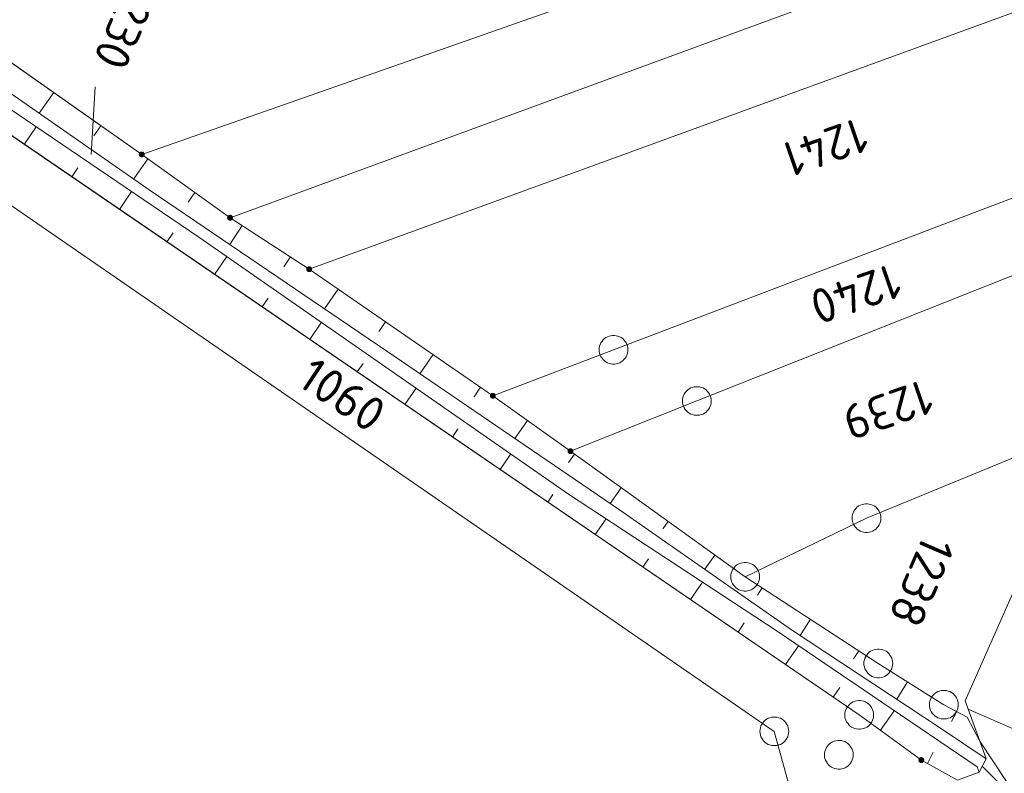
# Model space of a CAD drawing. Header units: metres. Extents: x 3425540 to 3446143, y 5432760 to 5444637.
# Tile 449 of 656: x 3436744 to 3436795, y 5443440 to 5443479. Entities that reach past the tile are written whole.
import ezdxf
from ezdxf.enums import TextEntityAlignment as Align

# ---------------------------------------------------------------- set-up
doc = ezdxf.new("R2010")
doc.units = ezdxf.units.M
for name, color, linetype, lineweight in [('B_Bestand', 9, 'Continuous', 18), ('B_Böschung', 9, 'Continuous', 18), ('B_Flurgrenzen', 9, 'Continuous', 18)]:
    doc.layers.add(name, color=color, linetype=linetype, lineweight=lineweight)
doc.styles.get("Standard").update_dxf_attribs({"font": 'isocpeur.ttf'})

msp = doc.modelspace()

# ---------------------------------------------------------------- linework, layer by layer
at = {"layer": 'B_Bestand'}
for p, q in [((3436794.526, 5443440.974), (3436794.165, 5443440.281)), ((3436794.322, 5443440.581), (3436807.294, 5443427.754))]:
    msp.add_line(p, q, dxfattribs=at)
at = {"layer": 'B_Böschung'}
for p, q in [((3436745.995, 5443475.642), (3436745.238, 5443474.565)), ((3436744.457, 5443472.949), (3436745.083, 5443473.865)), ((3436748.449, 5443473.916), (3436748.075, 5443473.385)), ((3436750.901, 5443472.188), (3436750.156, 5443471.147)), ((3436746.934, 5443471.256), (3436747.25, 5443471.719)), ((3436749.412, 5443469.564), (3436750.05, 5443470.498)), ((3436753.34, 5443470.442), (3436752.989, 5443469.946)), ((3436755.798, 5443468.723), (3436755.158, 5443467.739)), ((3436751.889, 5443467.872), (3436752.211, 5443468.343)), ((3436754.366, 5443466.179), (3436755.004, 5443467.114)), ((3436758.313, 5443467.087), (3436757.976, 5443466.571)), ((3436760.801, 5443465.411), (3436760.096, 5443464.387)), ((3436756.843, 5443464.487), (3436757.155, 5443464.944)), ((3436759.32, 5443462.794), (3436759.931, 5443463.688)), ((3436763.272, 5443463.71), (3436762.925, 5443463.206)), ((3436765.742, 5443462.008), (3436765.057, 5443461.013)), ((3436761.797, 5443461.102), (3436762.095, 5443461.539)), ((3436764.274, 5443459.41), (3436764.857, 5443460.263)), ((3436768.213, 5443460.306), (3436767.873, 5443459.814)), ((3436770.661, 5443458.572), (3436769.996, 5443457.642)), ((3436766.751, 5443457.717), (3436767.035, 5443458.134)), ((3436769.228, 5443456.025), (3436769.783, 5443456.837)), ((3436773.101, 5443456.826), (3436772.786, 5443456.389)), ((3436771.705, 5443454.332), (3436771.976, 5443454.729)), ((3436775.537, 5443455.076), (3436774.951, 5443454.26)), ((3436774.182, 5443452.64), (3436774.744, 5443453.462)), ((3436777.973, 5443453.325), (3436777.694, 5443452.936)), ((3436780.409, 5443451.574), (3436779.88, 5443450.83)), ((3436776.659, 5443450.948), (3436776.955, 5443451.381)), ((3436779.136, 5443449.255), (3436779.759, 5443450.167)), ((3436782.873, 5443449.864), (3436782.622, 5443449.478)), ((3436781.613, 5443447.563), (3436781.94, 5443448.041)), ((3436785.388, 5443448.228), (3436784.841, 5443447.387)), ((3436784.09, 5443445.871), (3436784.763, 5443446.854)), ((3436787.903, 5443446.592), (3436787.625, 5443446.164)), ((3436790.432, 5443444.979), (3436789.871, 5443444.073)), ((3436786.567, 5443444.178), (3436786.907, 5443444.673)), ((3436789.022, 5443442.453), (3436789.741, 5443443.473)), ((3436792.999, 5443443.429), (3436792.719, 5443442.904)), ((3436796.657, 5443442.212), (3436793.588, 5443443.556)), ((3436791.472, 5443440.726), (3436791.776, 5443441.306)), ((3436794.165, 5443440.281), (3436794.053, 5443440.545))]:
    msp.add_line(p, q, dxfattribs=at)
for points in [[(3436931.684, 5443762.966), (3436928.736, 5443756.646), (3436925.125, 5443750.009), (3436902.3, 5443695.275), (3436896.437, 5443680.455), (3436891.084, 5443668.232), (3436884.05, 5443652.012), (3436873.885, 5443628.512), (3436868.103, 5443615.518), (3436852.44, 5443579.741), (3436830.428, 5443529.058), (3436813.795, 5443490.716), (3436797.724, 5443453.659), (3436793.428, 5443443.993), (3436794.196, 5443441.892), (3436795.595, 5443439.787)], [(3436794.526, 5443440.974), (3436794.195, 5443441.892), (3436793.545, 5443443.138), (3436792.329, 5443443.786), (3436788.914, 5443445.934), (3436781.982, 5443450.444), (3436772.891, 5443456.977), (3436768.853, 5443459.865), (3436759.292, 5443466.451), (3436755.172, 5443469.13), (3436750.574, 5443472.422), (3436741.17, 5443479.034)], [(3436794.526, 5443440.974), (3436792.161, 5443442.565), (3436784.402, 5443447.676), (3436775.444, 5443453.923), (3436763.332, 5443462.19), (3436750.968, 5443470.583), (3436740.433, 5443477.904)], [(3436794.053, 5443440.545), (3436783.645, 5443447.613), (3436772.794, 5443454.744), (3436753.554, 5443468.122), (3436740.244, 5443477.146)], [(3436794.165, 5443440.281), (3436793.044, 5443439.851), (3436791.155, 5443440.903), (3436787.923, 5443443.252), (3436739.681, 5443476.212)]]:
    msp.add_lwpolyline(points, dxfattribs=at)
at = {"layer": 'B_Flurgrenzen'}
for p, q in [((3436814.57, 5443494.87), (3436750.574, 5443472.422)), ((3436755.172, 5443469.13), (3436812.699, 5443490.223)), ((3436759.292, 5443466.451), (3436810.411, 5443485.092)), ((3436741.17, 5443479.034), (3436750.574, 5443472.422)), ((3436787.923, 5443443.252), (3436739.681, 5443476.212)), ((3436748.155, 5443475.941), (3436747.941, 5443472.414)), ((3436775.135, 5443462.258), (3436805.42, 5443473.788)), ((3436783.502, 5443442.398), (3436738.679, 5443473.277)), ((3436750.574, 5443472.422), (3436755.172, 5443469.13)), ((3436755.172, 5443469.13), (3436759.292, 5443466.451)), ((3436779.472, 5443459.593), (3436803.687, 5443469.211)), ((3436759.292, 5443466.451), (3436768.853, 5443459.865)), ((3436768.853, 5443459.865), (3436775.135, 5443462.258)), ((3436768.853, 5443459.865), (3436772.891, 5443456.977)), ((3436772.891, 5443456.977), (3436779.472, 5443459.593)), ((3436788.301, 5443453.498), (3436798.221, 5443457.586)), ((3436772.891, 5443456.977), (3436781.982, 5443450.444)), ((3436781.982, 5443450.444), (3436788.301, 5443453.498)), ((3436781.982, 5443450.444), (3436788.914, 5443445.934)), ((3436788.914, 5443445.934), (3436792.329, 5443443.786)), ((3436791.155, 5443440.903), (3436787.923, 5443443.252)), ((3436785.164, 5443436.415), (3436783.502, 5443442.398))]:
    msp.add_line(p, q, dxfattribs=at)
for points in [[(3436750.699, 5443472.422), (3436750.698, 5443472.438), (3436750.695, 5443472.453), (3436750.69, 5443472.468), (3436750.683, 5443472.482), (3436750.675, 5443472.496), (3436750.666, 5443472.508), (3436750.654, 5443472.518), (3436750.641, 5443472.527), (3436750.627, 5443472.535), (3436750.612, 5443472.541), (3436750.598, 5443472.545), (3436750.582, 5443472.547), (3436750.566, 5443472.547), (3436750.55, 5443472.545), (3436750.536, 5443472.541), (3436750.521, 5443472.535), (3436750.507, 5443472.527), (3436750.494, 5443472.518), (3436750.482, 5443472.508), (3436750.473, 5443472.496), (3436750.465, 5443472.482), (3436750.458, 5443472.468), (3436750.453, 5443472.453), (3436750.45, 5443472.438), (3436750.449, 5443472.422), (3436750.45, 5443472.406), (3436750.453, 5443472.391), (3436750.458, 5443472.376), (3436750.465, 5443472.362), (3436750.473, 5443472.348), (3436750.482, 5443472.336), (3436750.494, 5443472.326), (3436750.507, 5443472.317), (3436750.521, 5443472.309), (3436750.536, 5443472.303), (3436750.55, 5443472.299), (3436750.566, 5443472.297), (3436750.582, 5443472.297), (3436750.598, 5443472.299), (3436750.612, 5443472.303), (3436750.627, 5443472.309), (3436750.641, 5443472.317), (3436750.654, 5443472.326), (3436750.666, 5443472.336), (3436750.675, 5443472.348), (3436750.683, 5443472.362), (3436750.69, 5443472.376), (3436750.695, 5443472.391), (3436750.698, 5443472.406), (3436750.699, 5443472.422)], [(3436750.674, 5443472.422), (3436750.673, 5443472.436), (3436750.67, 5443472.45), (3436750.666, 5443472.462), (3436750.66, 5443472.475), (3436750.651, 5443472.487), (3436750.641, 5443472.497), (3436750.63, 5443472.506), (3436750.618, 5443472.513), (3436750.605, 5443472.517), (3436750.592, 5443472.52), (3436750.578, 5443472.522), (3436750.563, 5443472.521), (3436750.549, 5443472.519), (3436750.537, 5443472.516), (3436750.524, 5443472.509), (3436750.512, 5443472.501), (3436750.502, 5443472.492), (3436750.492, 5443472.481), (3436750.485, 5443472.469), (3436750.48, 5443472.456), (3436750.476, 5443472.443), (3436750.474, 5443472.429), (3436750.474, 5443472.415), (3436750.476, 5443472.401), (3436750.48, 5443472.388), (3436750.485, 5443472.375), (3436750.492, 5443472.363), (3436750.502, 5443472.352), (3436750.512, 5443472.343), (3436750.524, 5443472.335), (3436750.537, 5443472.328), (3436750.549, 5443472.325), (3436750.563, 5443472.323), (3436750.578, 5443472.322), (3436750.592, 5443472.324), (3436750.605, 5443472.327), (3436750.618, 5443472.331), (3436750.63, 5443472.338), (3436750.641, 5443472.347), (3436750.651, 5443472.357), (3436750.66, 5443472.369), (3436750.666, 5443472.382), (3436750.67, 5443472.394), (3436750.673, 5443472.408), (3436750.674, 5443472.422)], [(3436750.65, 5443472.422), (3436750.649, 5443472.434), (3436750.646, 5443472.446), (3436750.641, 5443472.457), (3436750.635, 5443472.467), (3436750.626, 5443472.477), (3436750.617, 5443472.484), (3436750.606, 5443472.491), (3436750.595, 5443472.495), (3436750.583, 5443472.497), (3436750.571, 5443472.498), (3436750.559, 5443472.496), (3436750.547, 5443472.493), (3436750.537, 5443472.488), (3436750.526, 5443472.481), (3436750.517, 5443472.472), (3436750.51, 5443472.462), (3436750.504, 5443472.452), (3436750.5, 5443472.44), (3436750.498, 5443472.428), (3436750.498, 5443472.416), (3436750.5, 5443472.404), (3436750.504, 5443472.392), (3436750.51, 5443472.382), (3436750.517, 5443472.372), (3436750.526, 5443472.363), (3436750.536, 5443472.356), (3436750.547, 5443472.351), (3436750.559, 5443472.348), (3436750.571, 5443472.346), (3436750.583, 5443472.347), (3436750.595, 5443472.349), (3436750.606, 5443472.353), (3436750.617, 5443472.36), (3436750.626, 5443472.367), (3436750.635, 5443472.377), (3436750.641, 5443472.387), (3436750.646, 5443472.398), (3436750.649, 5443472.41), (3436750.65, 5443472.422)], [(3436750.625, 5443472.422), (3436750.624, 5443472.432), (3436750.621, 5443472.442), (3436750.616, 5443472.451), (3436750.61, 5443472.458), (3436750.603, 5443472.464), (3436750.594, 5443472.469), (3436750.584, 5443472.472), (3436750.574, 5443472.473), (3436750.564, 5443472.472), (3436750.554, 5443472.469), (3436750.545, 5443472.464), (3436750.538, 5443472.458), (3436750.532, 5443472.451), (3436750.527, 5443472.442), (3436750.524, 5443472.432), (3436750.523, 5443472.422), (3436750.524, 5443472.412), (3436750.527, 5443472.402), (3436750.532, 5443472.393), (3436750.538, 5443472.386), (3436750.545, 5443472.38), (3436750.554, 5443472.375), (3436750.564, 5443472.372), (3436750.574, 5443472.371), (3436750.584, 5443472.372), (3436750.594, 5443472.375), (3436750.603, 5443472.38), (3436750.61, 5443472.386), (3436750.616, 5443472.393), (3436750.621, 5443472.402), (3436750.624, 5443472.412), (3436750.625, 5443472.422)], [(3436750.601, 5443472.422), (3436750.6, 5443472.429), (3436750.597, 5443472.436), (3436750.592, 5443472.442), (3436750.586, 5443472.446), (3436750.579, 5443472.448), (3436750.572, 5443472.449), (3436750.565, 5443472.447), (3436750.558, 5443472.444), (3436750.553, 5443472.439), (3436750.549, 5443472.433), (3436750.547, 5443472.426), (3436750.547, 5443472.418), (3436750.549, 5443472.411), (3436750.553, 5443472.405), (3436750.558, 5443472.4), (3436750.565, 5443472.397), (3436750.572, 5443472.395), (3436750.579, 5443472.396), (3436750.586, 5443472.398), (3436750.592, 5443472.402), (3436750.597, 5443472.408), (3436750.6, 5443472.415), (3436750.601, 5443472.422)], [(3436755.297, 5443469.13), (3436755.296, 5443469.146), (3436755.293, 5443469.161), (3436755.288, 5443469.176), (3436755.281, 5443469.19), (3436755.273, 5443469.204), (3436755.264, 5443469.216), (3436755.252, 5443469.226), (3436755.239, 5443469.235), (3436755.225, 5443469.243), (3436755.21, 5443469.249), (3436755.196, 5443469.253), (3436755.18, 5443469.255), (3436755.164, 5443469.255), (3436755.148, 5443469.253), (3436755.134, 5443469.249), (3436755.119, 5443469.243), (3436755.105, 5443469.235), (3436755.092, 5443469.226), (3436755.08, 5443469.216), (3436755.071, 5443469.204), (3436755.063, 5443469.19), (3436755.056, 5443469.176), (3436755.051, 5443469.161), (3436755.048, 5443469.146), (3436755.047, 5443469.13), (3436755.048, 5443469.114), (3436755.051, 5443469.099), (3436755.056, 5443469.084), (3436755.063, 5443469.07), (3436755.071, 5443469.056), (3436755.08, 5443469.044), (3436755.092, 5443469.034), (3436755.105, 5443469.025), (3436755.119, 5443469.017), (3436755.134, 5443469.011), (3436755.148, 5443469.007), (3436755.164, 5443469.005), (3436755.18, 5443469.005), (3436755.196, 5443469.007), (3436755.21, 5443469.011), (3436755.225, 5443469.017), (3436755.239, 5443469.025), (3436755.252, 5443469.034), (3436755.264, 5443469.044), (3436755.273, 5443469.056), (3436755.281, 5443469.07), (3436755.288, 5443469.084), (3436755.293, 5443469.099), (3436755.296, 5443469.114), (3436755.297, 5443469.13)], [(3436755.272, 5443469.13), (3436755.271, 5443469.144), (3436755.268, 5443469.158), (3436755.264, 5443469.17), (3436755.258, 5443469.183), (3436755.249, 5443469.195), (3436755.239, 5443469.205), (3436755.228, 5443469.214), (3436755.216, 5443469.221), (3436755.203, 5443469.225), (3436755.19, 5443469.228), (3436755.176, 5443469.23), (3436755.161, 5443469.229), (3436755.147, 5443469.227), (3436755.135, 5443469.224), (3436755.122, 5443469.217), (3436755.11, 5443469.209), (3436755.1, 5443469.2), (3436755.09, 5443469.189), (3436755.083, 5443469.177), (3436755.078, 5443469.164), (3436755.074, 5443469.151), (3436755.072, 5443469.137), (3436755.072, 5443469.123), (3436755.074, 5443469.109), (3436755.078, 5443469.096), (3436755.083, 5443469.083), (3436755.09, 5443469.071), (3436755.1, 5443469.06), (3436755.11, 5443469.051), (3436755.122, 5443469.043), (3436755.135, 5443469.036), (3436755.147, 5443469.033), (3436755.161, 5443469.031), (3436755.176, 5443469.03), (3436755.19, 5443469.032), (3436755.203, 5443469.035), (3436755.216, 5443469.039), (3436755.228, 5443469.046), (3436755.239, 5443469.055), (3436755.249, 5443469.065), (3436755.258, 5443469.077), (3436755.264, 5443469.09), (3436755.268, 5443469.102), (3436755.271, 5443469.116), (3436755.272, 5443469.13)], [(3436755.248, 5443469.13), (3436755.247, 5443469.142), (3436755.244, 5443469.154), (3436755.239, 5443469.165), (3436755.233, 5443469.175), (3436755.224, 5443469.185), (3436755.215, 5443469.192), (3436755.204, 5443469.199), (3436755.193, 5443469.203), (3436755.181, 5443469.205), (3436755.169, 5443469.206), (3436755.157, 5443469.204), (3436755.145, 5443469.201), (3436755.135, 5443469.196), (3436755.124, 5443469.189), (3436755.115, 5443469.18), (3436755.108, 5443469.17), (3436755.102, 5443469.16), (3436755.098, 5443469.148), (3436755.096, 5443469.136), (3436755.096, 5443469.124), (3436755.098, 5443469.112), (3436755.102, 5443469.1), (3436755.108, 5443469.09), (3436755.115, 5443469.08), (3436755.124, 5443469.071), (3436755.134, 5443469.064), (3436755.145, 5443469.059), (3436755.157, 5443469.056), (3436755.169, 5443469.054), (3436755.181, 5443469.055), (3436755.193, 5443469.057), (3436755.204, 5443469.061), (3436755.215, 5443469.068), (3436755.224, 5443469.075), (3436755.233, 5443469.085), (3436755.239, 5443469.095), (3436755.244, 5443469.106), (3436755.247, 5443469.118), (3436755.248, 5443469.13)], [(3436755.223, 5443469.13), (3436755.222, 5443469.14), (3436755.219, 5443469.15), (3436755.214, 5443469.159), (3436755.208, 5443469.166), (3436755.201, 5443469.172), (3436755.192, 5443469.177), (3436755.182, 5443469.18), (3436755.172, 5443469.181), (3436755.162, 5443469.18), (3436755.152, 5443469.177), (3436755.143, 5443469.172), (3436755.136, 5443469.166), (3436755.13, 5443469.159), (3436755.125, 5443469.15), (3436755.122, 5443469.14), (3436755.121, 5443469.13), (3436755.122, 5443469.12), (3436755.125, 5443469.11), (3436755.13, 5443469.101), (3436755.136, 5443469.094), (3436755.143, 5443469.088), (3436755.152, 5443469.083), (3436755.162, 5443469.08), (3436755.172, 5443469.079), (3436755.182, 5443469.08), (3436755.192, 5443469.083), (3436755.201, 5443469.088), (3436755.208, 5443469.094), (3436755.214, 5443469.101), (3436755.219, 5443469.11), (3436755.222, 5443469.12), (3436755.223, 5443469.13)], [(3436755.199, 5443469.13), (3436755.198, 5443469.137), (3436755.195, 5443469.144), (3436755.19, 5443469.15), (3436755.184, 5443469.154), (3436755.177, 5443469.156), (3436755.17, 5443469.157), (3436755.163, 5443469.155), (3436755.156, 5443469.152), (3436755.151, 5443469.147), (3436755.147, 5443469.141), (3436755.145, 5443469.134), (3436755.145, 5443469.126), (3436755.147, 5443469.119), (3436755.151, 5443469.113), (3436755.156, 5443469.108), (3436755.163, 5443469.105), (3436755.17, 5443469.103), (3436755.177, 5443469.104), (3436755.184, 5443469.106), (3436755.19, 5443469.11), (3436755.195, 5443469.116), (3436755.198, 5443469.123), (3436755.199, 5443469.13)], [(3436759.417, 5443466.451), (3436759.416, 5443466.467), (3436759.413, 5443466.482), (3436759.408, 5443466.497), (3436759.401, 5443466.511), (3436759.393, 5443466.525), (3436759.384, 5443466.537), (3436759.372, 5443466.547), (3436759.359, 5443466.556), (3436759.345, 5443466.564), (3436759.33, 5443466.57), (3436759.316, 5443466.574), (3436759.3, 5443466.576), (3436759.284, 5443466.576), (3436759.268, 5443466.574), (3436759.254, 5443466.57), (3436759.239, 5443466.564), (3436759.225, 5443466.556), (3436759.212, 5443466.547), (3436759.2, 5443466.537), (3436759.191, 5443466.525), (3436759.183, 5443466.511), (3436759.176, 5443466.497), (3436759.171, 5443466.482), (3436759.168, 5443466.467), (3436759.167, 5443466.451), (3436759.168, 5443466.435), (3436759.171, 5443466.42), (3436759.176, 5443466.405), (3436759.183, 5443466.391), (3436759.191, 5443466.377), (3436759.2, 5443466.365), (3436759.212, 5443466.355), (3436759.225, 5443466.346), (3436759.239, 5443466.338), (3436759.254, 5443466.332), (3436759.268, 5443466.328), (3436759.284, 5443466.326), (3436759.3, 5443466.326), (3436759.316, 5443466.328), (3436759.33, 5443466.332), (3436759.345, 5443466.338), (3436759.359, 5443466.346), (3436759.372, 5443466.355), (3436759.384, 5443466.365), (3436759.393, 5443466.377), (3436759.401, 5443466.391), (3436759.408, 5443466.405), (3436759.413, 5443466.42), (3436759.416, 5443466.435), (3436759.417, 5443466.451)], [(3436759.392, 5443466.451), (3436759.391, 5443466.465), (3436759.388, 5443466.479), (3436759.384, 5443466.491), (3436759.378, 5443466.504), (3436759.369, 5443466.516), (3436759.359, 5443466.526), (3436759.348, 5443466.535), (3436759.336, 5443466.542), (3436759.323, 5443466.546), (3436759.31, 5443466.549), (3436759.296, 5443466.551), (3436759.281, 5443466.55), (3436759.267, 5443466.548), (3436759.255, 5443466.545), (3436759.242, 5443466.538), (3436759.23, 5443466.53), (3436759.22, 5443466.521), (3436759.21, 5443466.51), (3436759.203, 5443466.498), (3436759.198, 5443466.485), (3436759.194, 5443466.472), (3436759.192, 5443466.458), (3436759.192, 5443466.444), (3436759.194, 5443466.43), (3436759.198, 5443466.417), (3436759.203, 5443466.404), (3436759.21, 5443466.392), (3436759.22, 5443466.381), (3436759.23, 5443466.372), (3436759.242, 5443466.364), (3436759.255, 5443466.357), (3436759.267, 5443466.354), (3436759.281, 5443466.352), (3436759.296, 5443466.351), (3436759.31, 5443466.353), (3436759.323, 5443466.356), (3436759.336, 5443466.36), (3436759.348, 5443466.367), (3436759.359, 5443466.376), (3436759.369, 5443466.386), (3436759.378, 5443466.398), (3436759.384, 5443466.411), (3436759.388, 5443466.423), (3436759.391, 5443466.437), (3436759.392, 5443466.451)], [(3436759.368, 5443466.451), (3436759.367, 5443466.463), (3436759.364, 5443466.475), (3436759.359, 5443466.486), (3436759.353, 5443466.496), (3436759.344, 5443466.506), (3436759.335, 5443466.513), (3436759.324, 5443466.52), (3436759.313, 5443466.524), (3436759.301, 5443466.526), (3436759.289, 5443466.527), (3436759.277, 5443466.525), (3436759.265, 5443466.522), (3436759.255, 5443466.517), (3436759.244, 5443466.51), (3436759.235, 5443466.501), (3436759.228, 5443466.491), (3436759.222, 5443466.481), (3436759.218, 5443466.469), (3436759.216, 5443466.457), (3436759.216, 5443466.445), (3436759.218, 5443466.433), (3436759.222, 5443466.421), (3436759.228, 5443466.411), (3436759.235, 5443466.401), (3436759.244, 5443466.392), (3436759.254, 5443466.385), (3436759.265, 5443466.38), (3436759.277, 5443466.377), (3436759.289, 5443466.375), (3436759.301, 5443466.376), (3436759.313, 5443466.378), (3436759.324, 5443466.382), (3436759.335, 5443466.389), (3436759.344, 5443466.396), (3436759.353, 5443466.406), (3436759.359, 5443466.416), (3436759.364, 5443466.427), (3436759.367, 5443466.439), (3436759.368, 5443466.451)], [(3436759.343, 5443466.451), (3436759.342, 5443466.461), (3436759.339, 5443466.471), (3436759.334, 5443466.48), (3436759.328, 5443466.487), (3436759.321, 5443466.493), (3436759.312, 5443466.498), (3436759.302, 5443466.501), (3436759.292, 5443466.502), (3436759.282, 5443466.501), (3436759.272, 5443466.498), (3436759.263, 5443466.493), (3436759.256, 5443466.487), (3436759.25, 5443466.48), (3436759.245, 5443466.471), (3436759.242, 5443466.461), (3436759.241, 5443466.451), (3436759.242, 5443466.441), (3436759.245, 5443466.431), (3436759.25, 5443466.422), (3436759.256, 5443466.415), (3436759.263, 5443466.409), (3436759.272, 5443466.404), (3436759.282, 5443466.401), (3436759.292, 5443466.4), (3436759.302, 5443466.401), (3436759.312, 5443466.404), (3436759.321, 5443466.409), (3436759.328, 5443466.415), (3436759.334, 5443466.422), (3436759.339, 5443466.431), (3436759.342, 5443466.441), (3436759.343, 5443466.451)], [(3436759.319, 5443466.451), (3436759.318, 5443466.458), (3436759.315, 5443466.465), (3436759.31, 5443466.471), (3436759.304, 5443466.475), (3436759.297, 5443466.477), (3436759.29, 5443466.478), (3436759.283, 5443466.476), (3436759.276, 5443466.473), (3436759.271, 5443466.468), (3436759.267, 5443466.462), (3436759.265, 5443466.455), (3436759.265, 5443466.447), (3436759.267, 5443466.44), (3436759.271, 5443466.434), (3436759.276, 5443466.429), (3436759.283, 5443466.426), (3436759.29, 5443466.424), (3436759.297, 5443466.425), (3436759.304, 5443466.427), (3436759.31, 5443466.431), (3436759.315, 5443466.437), (3436759.318, 5443466.444), (3436759.319, 5443466.451)], [(3436775.885, 5443462.258), (3436775.879, 5443462.352), (3436775.861, 5443462.441), (3436775.832, 5443462.536), (3436775.791, 5443462.618), (3436775.737, 5443462.695), (3436775.678, 5443462.772), (3436775.613, 5443462.837), (3436775.537, 5443462.89), (3436775.454, 5443462.937), (3436775.365, 5443462.967), (3436775.277, 5443462.99), (3436775.182, 5443463.002), (3436775.088, 5443463.002), (3436774.993, 5443462.99), (3436774.905, 5443462.967), (3436774.816, 5443462.937), (3436774.733, 5443462.89), (3436774.657, 5443462.837), (3436774.592, 5443462.772), (3436774.533, 5443462.695), (3436774.479, 5443462.618), (3436774.438, 5443462.536), (3436774.409, 5443462.441), (3436774.391, 5443462.352), (3436774.385, 5443462.258), (3436774.391, 5443462.164), (3436774.409, 5443462.075), (3436774.438, 5443461.98), (3436774.479, 5443461.898), (3436774.533, 5443461.821), (3436774.592, 5443461.744), (3436774.657, 5443461.679), (3436774.733, 5443461.626), (3436774.816, 5443461.579), (3436774.905, 5443461.549), (3436774.993, 5443461.526), (3436775.088, 5443461.514), (3436775.182, 5443461.514), (3436775.277, 5443461.526), (3436775.365, 5443461.549), (3436775.454, 5443461.579), (3436775.537, 5443461.626), (3436775.613, 5443461.679), (3436775.678, 5443461.744), (3436775.737, 5443461.821), (3436775.791, 5443461.898), (3436775.832, 5443461.98), (3436775.861, 5443462.075), (3436775.879, 5443462.164), (3436775.885, 5443462.258)], [(3436780.222, 5443459.593), (3436780.216, 5443459.687), (3436780.198, 5443459.776), (3436780.169, 5443459.871), (3436780.128, 5443459.953), (3436780.074, 5443460.03), (3436780.015, 5443460.107), (3436779.95, 5443460.172), (3436779.874, 5443460.225), (3436779.791, 5443460.272), (3436779.702, 5443460.302), (3436779.614, 5443460.325), (3436779.519, 5443460.337), (3436779.425, 5443460.337), (3436779.33, 5443460.325), (3436779.242, 5443460.302), (3436779.153, 5443460.272), (3436779.07, 5443460.225), (3436778.994, 5443460.172), (3436778.929, 5443460.107), (3436778.87, 5443460.03), (3436778.816, 5443459.953), (3436778.775, 5443459.871), (3436778.746, 5443459.776), (3436778.728, 5443459.687), (3436778.722, 5443459.593), (3436778.728, 5443459.499), (3436778.746, 5443459.41), (3436778.775, 5443459.315), (3436778.816, 5443459.233), (3436778.87, 5443459.156), (3436778.929, 5443459.079), (3436778.994, 5443459.014), (3436779.07, 5443458.961), (3436779.153, 5443458.914), (3436779.242, 5443458.884), (3436779.33, 5443458.861), (3436779.425, 5443458.849), (3436779.519, 5443458.849), (3436779.614, 5443458.861), (3436779.702, 5443458.884), (3436779.791, 5443458.914), (3436779.874, 5443458.961), (3436779.95, 5443459.014), (3436780.015, 5443459.079), (3436780.074, 5443459.156), (3436780.128, 5443459.233), (3436780.169, 5443459.315), (3436780.198, 5443459.41), (3436780.216, 5443459.499), (3436780.222, 5443459.593)], [(3436768.978, 5443459.865), (3436768.977, 5443459.881), (3436768.974, 5443459.896), (3436768.969, 5443459.911), (3436768.962, 5443459.925), (3436768.954, 5443459.939), (3436768.945, 5443459.951), (3436768.933, 5443459.961), (3436768.92, 5443459.97), (3436768.906, 5443459.978), (3436768.891, 5443459.984), (3436768.877, 5443459.988), (3436768.861, 5443459.99), (3436768.845, 5443459.99), (3436768.829, 5443459.988), (3436768.815, 5443459.984), (3436768.8, 5443459.978), (3436768.786, 5443459.97), (3436768.773, 5443459.961), (3436768.761, 5443459.951), (3436768.752, 5443459.939), (3436768.744, 5443459.925), (3436768.737, 5443459.911), (3436768.732, 5443459.896), (3436768.729, 5443459.881), (3436768.728, 5443459.865), (3436768.729, 5443459.849), (3436768.732, 5443459.834), (3436768.737, 5443459.819), (3436768.744, 5443459.805), (3436768.752, 5443459.791), (3436768.761, 5443459.779), (3436768.773, 5443459.769), (3436768.786, 5443459.76), (3436768.8, 5443459.752), (3436768.815, 5443459.746), (3436768.829, 5443459.742), (3436768.845, 5443459.74), (3436768.861, 5443459.74), (3436768.877, 5443459.742), (3436768.891, 5443459.746), (3436768.906, 5443459.752), (3436768.92, 5443459.76), (3436768.933, 5443459.769), (3436768.945, 5443459.779), (3436768.954, 5443459.791), (3436768.962, 5443459.805), (3436768.969, 5443459.819), (3436768.974, 5443459.834), (3436768.977, 5443459.849), (3436768.978, 5443459.865)], [(3436768.953, 5443459.865), (3436768.952, 5443459.879), (3436768.949, 5443459.893), (3436768.945, 5443459.905), (3436768.939, 5443459.918), (3436768.93, 5443459.93), (3436768.92, 5443459.94), (3436768.909, 5443459.949), (3436768.897, 5443459.956), (3436768.884, 5443459.96), (3436768.871, 5443459.963), (3436768.857, 5443459.965), (3436768.842, 5443459.964), (3436768.828, 5443459.962), (3436768.816, 5443459.959), (3436768.803, 5443459.952), (3436768.791, 5443459.944), (3436768.781, 5443459.935), (3436768.771, 5443459.924), (3436768.764, 5443459.912), (3436768.759, 5443459.899), (3436768.755, 5443459.886), (3436768.753, 5443459.872), (3436768.753, 5443459.858), (3436768.755, 5443459.844), (3436768.759, 5443459.831), (3436768.764, 5443459.818), (3436768.771, 5443459.806), (3436768.781, 5443459.795), (3436768.791, 5443459.786), (3436768.803, 5443459.778), (3436768.816, 5443459.771), (3436768.828, 5443459.768), (3436768.842, 5443459.766), (3436768.857, 5443459.765), (3436768.871, 5443459.767), (3436768.884, 5443459.77), (3436768.897, 5443459.774), (3436768.909, 5443459.781), (3436768.92, 5443459.79), (3436768.93, 5443459.8), (3436768.939, 5443459.812), (3436768.945, 5443459.825), (3436768.949, 5443459.837), (3436768.952, 5443459.851), (3436768.953, 5443459.865)], [(3436768.929, 5443459.865), (3436768.928, 5443459.877), (3436768.925, 5443459.889), (3436768.92, 5443459.9), (3436768.914, 5443459.91), (3436768.905, 5443459.92), (3436768.896, 5443459.927), (3436768.885, 5443459.934), (3436768.874, 5443459.938), (3436768.862, 5443459.94), (3436768.85, 5443459.941), (3436768.838, 5443459.939), (3436768.826, 5443459.936), (3436768.816, 5443459.931), (3436768.805, 5443459.924), (3436768.796, 5443459.915), (3436768.789, 5443459.905), (3436768.783, 5443459.895), (3436768.779, 5443459.883), (3436768.777, 5443459.871), (3436768.777, 5443459.859), (3436768.779, 5443459.847), (3436768.783, 5443459.835), (3436768.789, 5443459.825), (3436768.796, 5443459.815), (3436768.805, 5443459.806), (3436768.815, 5443459.799), (3436768.826, 5443459.794), (3436768.838, 5443459.791), (3436768.85, 5443459.789), (3436768.862, 5443459.79), (3436768.874, 5443459.792), (3436768.885, 5443459.796), (3436768.896, 5443459.803), (3436768.905, 5443459.81), (3436768.914, 5443459.82), (3436768.92, 5443459.83), (3436768.925, 5443459.841), (3436768.928, 5443459.853), (3436768.929, 5443459.865)], [(3436768.904, 5443459.865), (3436768.903, 5443459.875), (3436768.9, 5443459.885), (3436768.895, 5443459.894), (3436768.889, 5443459.901), (3436768.882, 5443459.907), (3436768.873, 5443459.912), (3436768.863, 5443459.915), (3436768.853, 5443459.916), (3436768.843, 5443459.915), (3436768.833, 5443459.912), (3436768.824, 5443459.907), (3436768.817, 5443459.901), (3436768.811, 5443459.894), (3436768.806, 5443459.885), (3436768.803, 5443459.875), (3436768.802, 5443459.865), (3436768.803, 5443459.855), (3436768.806, 5443459.845), (3436768.811, 5443459.836), (3436768.817, 5443459.829), (3436768.824, 5443459.823), (3436768.833, 5443459.818), (3436768.843, 5443459.815), (3436768.853, 5443459.814), (3436768.863, 5443459.815), (3436768.873, 5443459.818), (3436768.882, 5443459.823), (3436768.889, 5443459.829), (3436768.895, 5443459.836), (3436768.9, 5443459.845), (3436768.903, 5443459.855), (3436768.904, 5443459.865)], [(3436768.88, 5443459.865), (3436768.879, 5443459.872), (3436768.876, 5443459.879), (3436768.871, 5443459.885), (3436768.865, 5443459.889), (3436768.858, 5443459.891), (3436768.851, 5443459.892), (3436768.844, 5443459.89), (3436768.837, 5443459.887), (3436768.832, 5443459.882), (3436768.828, 5443459.876), (3436768.826, 5443459.869), (3436768.826, 5443459.861), (3436768.828, 5443459.854), (3436768.832, 5443459.848), (3436768.837, 5443459.843), (3436768.844, 5443459.84), (3436768.851, 5443459.838), (3436768.858, 5443459.839), (3436768.865, 5443459.841), (3436768.871, 5443459.845), (3436768.876, 5443459.851), (3436768.879, 5443459.858), (3436768.88, 5443459.865)], [(3436773.016, 5443456.977), (3436773.015, 5443456.993), (3436773.012, 5443457.008), (3436773.007, 5443457.023), (3436773, 5443457.037), (3436772.992, 5443457.051), (3436772.983, 5443457.063), (3436772.971, 5443457.073), (3436772.958, 5443457.082), (3436772.944, 5443457.09), (3436772.929, 5443457.096), (3436772.915, 5443457.1), (3436772.899, 5443457.102), (3436772.883, 5443457.102), (3436772.867, 5443457.1), (3436772.853, 5443457.096), (3436772.838, 5443457.09), (3436772.824, 5443457.082), (3436772.811, 5443457.073), (3436772.799, 5443457.063), (3436772.79, 5443457.051), (3436772.782, 5443457.037), (3436772.775, 5443457.023), (3436772.77, 5443457.008), (3436772.767, 5443456.993), (3436772.766, 5443456.977), (3436772.767, 5443456.961), (3436772.77, 5443456.946), (3436772.775, 5443456.931), (3436772.782, 5443456.917), (3436772.79, 5443456.903), (3436772.799, 5443456.891), (3436772.811, 5443456.881), (3436772.824, 5443456.872), (3436772.838, 5443456.864), (3436772.853, 5443456.858), (3436772.867, 5443456.854), (3436772.883, 5443456.852), (3436772.899, 5443456.852), (3436772.915, 5443456.854), (3436772.929, 5443456.858), (3436772.944, 5443456.864), (3436772.958, 5443456.872), (3436772.971, 5443456.881), (3436772.983, 5443456.891), (3436772.992, 5443456.903), (3436773, 5443456.917), (3436773.007, 5443456.931), (3436773.012, 5443456.946), (3436773.015, 5443456.961), (3436773.016, 5443456.977)], [(3436772.991, 5443456.977), (3436772.99, 5443456.991), (3436772.987, 5443457.005), (3436772.983, 5443457.017), (3436772.977, 5443457.03), (3436772.968, 5443457.042), (3436772.958, 5443457.052), (3436772.947, 5443457.061), (3436772.935, 5443457.068), (3436772.922, 5443457.072), (3436772.909, 5443457.075), (3436772.895, 5443457.077), (3436772.88, 5443457.076), (3436772.866, 5443457.074), (3436772.854, 5443457.071), (3436772.841, 5443457.064), (3436772.829, 5443457.056), (3436772.819, 5443457.047), (3436772.809, 5443457.036), (3436772.802, 5443457.024), (3436772.797, 5443457.011), (3436772.793, 5443456.998), (3436772.791, 5443456.984), (3436772.791, 5443456.97), (3436772.793, 5443456.956), (3436772.797, 5443456.943), (3436772.802, 5443456.93), (3436772.809, 5443456.918), (3436772.819, 5443456.907), (3436772.829, 5443456.898), (3436772.841, 5443456.89), (3436772.854, 5443456.883), (3436772.866, 5443456.88), (3436772.88, 5443456.878), (3436772.895, 5443456.877), (3436772.909, 5443456.879), (3436772.922, 5443456.882), (3436772.935, 5443456.886), (3436772.947, 5443456.893), (3436772.958, 5443456.902), (3436772.968, 5443456.912), (3436772.977, 5443456.924), (3436772.983, 5443456.937), (3436772.987, 5443456.949), (3436772.99, 5443456.963), (3436772.991, 5443456.977)], [(3436772.967, 5443456.977), (3436772.966, 5443456.989), (3436772.963, 5443457.001), (3436772.958, 5443457.012), (3436772.952, 5443457.022), (3436772.943, 5443457.032), (3436772.934, 5443457.039), (3436772.923, 5443457.046), (3436772.912, 5443457.05), (3436772.9, 5443457.052), (3436772.888, 5443457.053), (3436772.876, 5443457.051), (3436772.864, 5443457.048), (3436772.854, 5443457.043), (3436772.843, 5443457.036), (3436772.834, 5443457.027), (3436772.827, 5443457.017), (3436772.821, 5443457.007), (3436772.817, 5443456.995), (3436772.815, 5443456.983), (3436772.815, 5443456.971), (3436772.817, 5443456.959), (3436772.821, 5443456.947), (3436772.827, 5443456.937), (3436772.834, 5443456.927), (3436772.843, 5443456.918), (3436772.853, 5443456.911), (3436772.864, 5443456.906), (3436772.876, 5443456.903), (3436772.888, 5443456.901), (3436772.9, 5443456.902), (3436772.912, 5443456.904), (3436772.923, 5443456.908), (3436772.934, 5443456.915), (3436772.943, 5443456.922), (3436772.952, 5443456.932), (3436772.958, 5443456.942), (3436772.963, 5443456.953), (3436772.966, 5443456.965), (3436772.967, 5443456.977)], [(3436772.942, 5443456.977), (3436772.941, 5443456.987), (3436772.938, 5443456.997), (3436772.933, 5443457.006), (3436772.927, 5443457.013), (3436772.92, 5443457.019), (3436772.911, 5443457.024), (3436772.901, 5443457.027), (3436772.891, 5443457.028), (3436772.881, 5443457.027), (3436772.871, 5443457.024), (3436772.862, 5443457.019), (3436772.855, 5443457.013), (3436772.849, 5443457.006), (3436772.844, 5443456.997), (3436772.841, 5443456.987), (3436772.84, 5443456.977), (3436772.841, 5443456.967), (3436772.844, 5443456.957), (3436772.849, 5443456.948), (3436772.855, 5443456.941), (3436772.862, 5443456.935), (3436772.871, 5443456.93), (3436772.881, 5443456.927), (3436772.891, 5443456.926), (3436772.901, 5443456.927), (3436772.911, 5443456.93), (3436772.92, 5443456.935), (3436772.927, 5443456.941), (3436772.933, 5443456.948), (3436772.938, 5443456.957), (3436772.941, 5443456.967), (3436772.942, 5443456.977)], [(3436772.918, 5443456.977), (3436772.917, 5443456.984), (3436772.914, 5443456.991), (3436772.909, 5443456.997), (3436772.903, 5443457.001), (3436772.896, 5443457.003), (3436772.889, 5443457.004), (3436772.882, 5443457.002), (3436772.875, 5443456.999), (3436772.87, 5443456.994), (3436772.866, 5443456.988), (3436772.864, 5443456.981), (3436772.864, 5443456.973), (3436772.866, 5443456.966), (3436772.87, 5443456.96), (3436772.875, 5443456.955), (3436772.882, 5443456.952), (3436772.889, 5443456.95), (3436772.896, 5443456.951), (3436772.903, 5443456.953), (3436772.909, 5443456.957), (3436772.914, 5443456.963), (3436772.917, 5443456.97), (3436772.918, 5443456.977)], [(3436789.051, 5443453.498), (3436789.045, 5443453.592), (3436789.027, 5443453.681), (3436788.998, 5443453.776), (3436788.957, 5443453.858), (3436788.903, 5443453.935), (3436788.844, 5443454.012), (3436788.779, 5443454.077), (3436788.703, 5443454.13), (3436788.62, 5443454.177), (3436788.531, 5443454.207), (3436788.443, 5443454.23), (3436788.348, 5443454.242), (3436788.254, 5443454.242), (3436788.159, 5443454.23), (3436788.071, 5443454.207), (3436787.982, 5443454.177), (3436787.899, 5443454.13), (3436787.823, 5443454.077), (3436787.758, 5443454.012), (3436787.699, 5443453.935), (3436787.645, 5443453.858), (3436787.604, 5443453.776), (3436787.575, 5443453.681), (3436787.557, 5443453.592), (3436787.551, 5443453.498), (3436787.557, 5443453.404), (3436787.575, 5443453.315), (3436787.604, 5443453.22), (3436787.645, 5443453.138), (3436787.699, 5443453.061), (3436787.758, 5443452.984), (3436787.823, 5443452.919), (3436787.899, 5443452.866), (3436787.982, 5443452.819), (3436788.071, 5443452.789), (3436788.159, 5443452.766), (3436788.254, 5443452.754), (3436788.348, 5443452.754), (3436788.443, 5443452.766), (3436788.531, 5443452.789), (3436788.62, 5443452.819), (3436788.703, 5443452.866), (3436788.779, 5443452.919), (3436788.844, 5443452.984), (3436788.903, 5443453.061), (3436788.957, 5443453.138), (3436788.998, 5443453.22), (3436789.027, 5443453.315), (3436789.045, 5443453.404), (3436789.051, 5443453.498)], [(3436782.732, 5443450.444), (3436782.726, 5443450.538), (3436782.708, 5443450.627), (3436782.679, 5443450.722), (3436782.638, 5443450.804), (3436782.584, 5443450.881), (3436782.525, 5443450.958), (3436782.46, 5443451.023), (3436782.384, 5443451.076), (3436782.301, 5443451.123), (3436782.212, 5443451.153), (3436782.124, 5443451.176), (3436782.029, 5443451.188), (3436781.935, 5443451.188), (3436781.84, 5443451.176), (3436781.752, 5443451.153), (3436781.663, 5443451.123), (3436781.58, 5443451.076), (3436781.504, 5443451.023), (3436781.439, 5443450.958), (3436781.38, 5443450.881), (3436781.326, 5443450.804), (3436781.285, 5443450.722), (3436781.256, 5443450.627), (3436781.238, 5443450.538), (3436781.232, 5443450.444), (3436781.238, 5443450.35), (3436781.256, 5443450.261), (3436781.285, 5443450.166), (3436781.326, 5443450.084), (3436781.38, 5443450.007), (3436781.439, 5443449.93), (3436781.504, 5443449.865), (3436781.58, 5443449.812), (3436781.663, 5443449.765), (3436781.752, 5443449.735), (3436781.84, 5443449.712), (3436781.935, 5443449.7), (3436782.029, 5443449.7), (3436782.124, 5443449.712), (3436782.212, 5443449.735), (3436782.301, 5443449.765), (3436782.384, 5443449.812), (3436782.46, 5443449.865), (3436782.525, 5443449.93), (3436782.584, 5443450.007), (3436782.638, 5443450.084), (3436782.679, 5443450.166), (3436782.708, 5443450.261), (3436782.726, 5443450.35), (3436782.732, 5443450.444)], [(3436789.664, 5443445.934), (3436789.658, 5443446.028), (3436789.64, 5443446.117), (3436789.611, 5443446.212), (3436789.57, 5443446.294), (3436789.516, 5443446.371), (3436789.457, 5443446.448), (3436789.392, 5443446.513), (3436789.316, 5443446.566), (3436789.233, 5443446.613), (3436789.144, 5443446.643), (3436789.056, 5443446.666), (3436788.961, 5443446.678), (3436788.867, 5443446.678), (3436788.772, 5443446.666), (3436788.684, 5443446.643), (3436788.595, 5443446.613), (3436788.512, 5443446.566), (3436788.436, 5443446.513), (3436788.371, 5443446.448), (3436788.312, 5443446.371), (3436788.258, 5443446.294), (3436788.217, 5443446.212), (3436788.188, 5443446.117), (3436788.17, 5443446.028), (3436788.164, 5443445.934), (3436788.17, 5443445.84), (3436788.188, 5443445.751), (3436788.217, 5443445.656), (3436788.258, 5443445.574), (3436788.312, 5443445.497), (3436788.371, 5443445.42), (3436788.436, 5443445.355), (3436788.512, 5443445.302), (3436788.595, 5443445.255), (3436788.684, 5443445.225), (3436788.772, 5443445.202), (3436788.867, 5443445.19), (3436788.961, 5443445.19), (3436789.056, 5443445.202), (3436789.144, 5443445.225), (3436789.233, 5443445.255), (3436789.316, 5443445.302), (3436789.392, 5443445.355), (3436789.457, 5443445.42), (3436789.516, 5443445.497), (3436789.57, 5443445.574), (3436789.611, 5443445.656), (3436789.64, 5443445.751), (3436789.658, 5443445.84), (3436789.664, 5443445.934)], [(3436793.079, 5443443.786), (3436793.073, 5443443.88), (3436793.055, 5443443.969), (3436793.026, 5443444.064), (3436792.985, 5443444.146), (3436792.931, 5443444.223), (3436792.872, 5443444.3), (3436792.807, 5443444.365), (3436792.731, 5443444.418), (3436792.648, 5443444.465), (3436792.559, 5443444.495), (3436792.471, 5443444.518), (3436792.376, 5443444.53), (3436792.282, 5443444.53), (3436792.187, 5443444.518), (3436792.099, 5443444.495), (3436792.01, 5443444.465), (3436791.927, 5443444.418), (3436791.851, 5443444.365), (3436791.786, 5443444.3), (3436791.727, 5443444.223), (3436791.673, 5443444.146), (3436791.632, 5443444.064), (3436791.603, 5443443.969), (3436791.585, 5443443.88), (3436791.579, 5443443.786), (3436791.585, 5443443.692), (3436791.603, 5443443.603), (3436791.632, 5443443.508), (3436791.673, 5443443.426), (3436791.727, 5443443.349), (3436791.786, 5443443.272), (3436791.851, 5443443.207), (3436791.927, 5443443.154), (3436792.01, 5443443.107), (3436792.099, 5443443.077), (3436792.187, 5443443.054), (3436792.282, 5443443.042), (3436792.376, 5443443.042), (3436792.471, 5443443.054), (3436792.559, 5443443.077), (3436792.648, 5443443.107), (3436792.731, 5443443.154), (3436792.807, 5443443.207), (3436792.872, 5443443.272), (3436792.931, 5443443.349), (3436792.985, 5443443.426), (3436793.026, 5443443.508), (3436793.055, 5443443.603), (3436793.073, 5443443.692), (3436793.079, 5443443.786)], [(3436788.673, 5443443.252), (3436788.667, 5443443.346), (3436788.649, 5443443.435), (3436788.62, 5443443.53), (3436788.579, 5443443.612), (3436788.525, 5443443.689), (3436788.466, 5443443.766), (3436788.401, 5443443.831), (3436788.325, 5443443.884), (3436788.242, 5443443.931), (3436788.153, 5443443.961), (3436788.065, 5443443.984), (3436787.97, 5443443.996), (3436787.876, 5443443.996), (3436787.781, 5443443.984), (3436787.693, 5443443.961), (3436787.604, 5443443.931), (3436787.521, 5443443.884), (3436787.445, 5443443.831), (3436787.38, 5443443.766), (3436787.321, 5443443.689), (3436787.267, 5443443.612), (3436787.226, 5443443.53), (3436787.197, 5443443.435), (3436787.179, 5443443.346), (3436787.173, 5443443.252), (3436787.179, 5443443.158), (3436787.197, 5443443.069), (3436787.226, 5443442.974), (3436787.267, 5443442.892), (3436787.321, 5443442.815), (3436787.38, 5443442.738), (3436787.445, 5443442.673), (3436787.521, 5443442.62), (3436787.604, 5443442.573), (3436787.693, 5443442.543), (3436787.781, 5443442.52), (3436787.876, 5443442.508), (3436787.97, 5443442.508), (3436788.065, 5443442.52), (3436788.153, 5443442.543), (3436788.242, 5443442.573), (3436788.325, 5443442.62), (3436788.401, 5443442.673), (3436788.466, 5443442.738), (3436788.525, 5443442.815), (3436788.579, 5443442.892), (3436788.62, 5443442.974), (3436788.649, 5443443.069), (3436788.667, 5443443.158), (3436788.673, 5443443.252)], [(3436784.252, 5443442.398), (3436784.246, 5443442.492), (3436784.228, 5443442.581), (3436784.199, 5443442.676), (3436784.158, 5443442.758), (3436784.104, 5443442.835), (3436784.045, 5443442.912), (3436783.98, 5443442.977), (3436783.904, 5443443.03), (3436783.821, 5443443.077), (3436783.732, 5443443.107), (3436783.644, 5443443.13), (3436783.549, 5443443.142), (3436783.455, 5443443.142), (3436783.36, 5443443.13), (3436783.272, 5443443.107), (3436783.183, 5443443.077), (3436783.1, 5443443.03), (3436783.024, 5443442.977), (3436782.959, 5443442.912), (3436782.9, 5443442.835), (3436782.846, 5443442.758), (3436782.805, 5443442.676), (3436782.776, 5443442.581), (3436782.758, 5443442.492), (3436782.752, 5443442.398), (3436782.758, 5443442.304), (3436782.776, 5443442.215), (3436782.805, 5443442.12), (3436782.846, 5443442.038), (3436782.9, 5443441.961), (3436782.959, 5443441.884), (3436783.024, 5443441.819), (3436783.1, 5443441.766), (3436783.183, 5443441.719), (3436783.272, 5443441.689), (3436783.36, 5443441.666), (3436783.455, 5443441.654), (3436783.549, 5443441.654), (3436783.644, 5443441.666), (3436783.732, 5443441.689), (3436783.821, 5443441.719), (3436783.904, 5443441.766), (3436783.98, 5443441.819), (3436784.045, 5443441.884), (3436784.104, 5443441.961), (3436784.158, 5443442.038), (3436784.199, 5443442.12), (3436784.228, 5443442.215), (3436784.246, 5443442.304), (3436784.252, 5443442.398)], [(3436786.556, 5443440.491), (3436786.645, 5443440.458), (3436786.733, 5443440.438), (3436786.831, 5443440.427), (3436786.923, 5443440.431), (3436787.015, 5443440.448), (3436787.109, 5443440.47), (3436787.195, 5443440.503), (3436787.275, 5443440.552), (3436787.352, 5443440.608), (3436787.415, 5443440.676), (3436787.473, 5443440.748), (3436787.522, 5443440.829), (3436787.561, 5443440.915), (3436787.589, 5443441.006), (3436787.603, 5443441.097), (3436787.612, 5443441.19), (3436787.603, 5443441.285), (3436787.586, 5443441.376), (3436787.553, 5443441.462), (3436787.507, 5443441.547), (3436787.459, 5443441.627), (3436787.4, 5443441.699), (3436787.326, 5443441.764), (3436787.252, 5443441.817), (3436787.169, 5443441.861), (3436787.08, 5443441.894), (3436786.992, 5443441.914), (3436786.894, 5443441.926), (3436786.801, 5443441.922), (3436786.709, 5443441.904), (3436786.615, 5443441.882), (3436786.529, 5443441.849), (3436786.45, 5443441.801), (3436786.373, 5443441.745), (3436786.31, 5443441.676), (3436786.252, 5443441.605), (3436786.202, 5443441.523), (3436786.164, 5443441.437), (3436786.136, 5443441.346), (3436786.121, 5443441.255), (3436786.112, 5443441.162), (3436786.122, 5443441.068), (3436786.139, 5443440.976), (3436786.171, 5443440.89), (3436786.217, 5443440.805), (3436786.266, 5443440.725), (3436786.324, 5443440.653), (3436786.399, 5443440.588), (3436786.472, 5443440.535), (3436786.556, 5443440.491)], [(3436791.28, 5443440.903), (3436791.279, 5443440.919), (3436791.276, 5443440.934), (3436791.271, 5443440.949), (3436791.264, 5443440.963), (3436791.256, 5443440.977), (3436791.247, 5443440.989), (3436791.235, 5443440.999), (3436791.222, 5443441.008), (3436791.208, 5443441.016), (3436791.193, 5443441.022), (3436791.179, 5443441.026), (3436791.163, 5443441.028), (3436791.147, 5443441.028), (3436791.131, 5443441.026), (3436791.117, 5443441.022), (3436791.102, 5443441.016), (3436791.088, 5443441.008), (3436791.075, 5443440.999), (3436791.063, 5443440.989), (3436791.054, 5443440.977), (3436791.046, 5443440.963), (3436791.039, 5443440.949), (3436791.034, 5443440.934), (3436791.031, 5443440.919), (3436791.03, 5443440.903), (3436791.031, 5443440.887), (3436791.034, 5443440.872), (3436791.039, 5443440.857), (3436791.046, 5443440.843), (3436791.054, 5443440.829), (3436791.063, 5443440.817), (3436791.075, 5443440.807), (3436791.088, 5443440.798), (3436791.102, 5443440.79), (3436791.117, 5443440.784), (3436791.131, 5443440.78), (3436791.147, 5443440.778), (3436791.163, 5443440.778), (3436791.179, 5443440.78), (3436791.193, 5443440.784), (3436791.208, 5443440.79), (3436791.222, 5443440.798), (3436791.235, 5443440.807), (3436791.247, 5443440.817), (3436791.256, 5443440.829), (3436791.264, 5443440.843), (3436791.271, 5443440.857), (3436791.276, 5443440.872), (3436791.279, 5443440.887), (3436791.28, 5443440.903)], [(3436791.255, 5443440.903), (3436791.254, 5443440.917), (3436791.251, 5443440.931), (3436791.247, 5443440.943), (3436791.241, 5443440.956), (3436791.232, 5443440.968), (3436791.222, 5443440.978), (3436791.211, 5443440.987), (3436791.199, 5443440.994), (3436791.186, 5443440.998), (3436791.173, 5443441.001), (3436791.159, 5443441.003), (3436791.144, 5443441.002), (3436791.13, 5443441), (3436791.118, 5443440.997), (3436791.105, 5443440.99), (3436791.093, 5443440.982), (3436791.083, 5443440.973), (3436791.073, 5443440.962), (3436791.066, 5443440.95), (3436791.061, 5443440.937), (3436791.057, 5443440.924), (3436791.055, 5443440.91), (3436791.055, 5443440.896), (3436791.057, 5443440.882), (3436791.061, 5443440.869), (3436791.066, 5443440.856), (3436791.073, 5443440.844), (3436791.083, 5443440.833), (3436791.093, 5443440.824), (3436791.105, 5443440.816), (3436791.118, 5443440.809), (3436791.13, 5443440.806), (3436791.144, 5443440.804), (3436791.159, 5443440.803), (3436791.173, 5443440.805), (3436791.186, 5443440.808), (3436791.199, 5443440.812), (3436791.211, 5443440.819), (3436791.222, 5443440.828), (3436791.232, 5443440.838), (3436791.241, 5443440.85), (3436791.247, 5443440.863), (3436791.251, 5443440.875), (3436791.254, 5443440.889), (3436791.255, 5443440.903)], [(3436791.231, 5443440.903), (3436791.23, 5443440.915), (3436791.227, 5443440.927), (3436791.222, 5443440.938), (3436791.216, 5443440.948), (3436791.207, 5443440.958), (3436791.198, 5443440.965), (3436791.187, 5443440.972), (3436791.176, 5443440.976), (3436791.164, 5443440.978), (3436791.152, 5443440.979), (3436791.14, 5443440.977), (3436791.128, 5443440.974), (3436791.118, 5443440.969), (3436791.107, 5443440.962), (3436791.098, 5443440.953), (3436791.091, 5443440.943), (3436791.085, 5443440.933), (3436791.081, 5443440.921), (3436791.079, 5443440.909), (3436791.079, 5443440.897), (3436791.081, 5443440.885), (3436791.085, 5443440.873), (3436791.091, 5443440.863), (3436791.098, 5443440.853), (3436791.107, 5443440.844), (3436791.117, 5443440.837), (3436791.128, 5443440.832), (3436791.14, 5443440.829), (3436791.152, 5443440.827), (3436791.164, 5443440.828), (3436791.176, 5443440.83), (3436791.187, 5443440.834), (3436791.198, 5443440.841), (3436791.207, 5443440.848), (3436791.216, 5443440.858), (3436791.222, 5443440.868), (3436791.227, 5443440.879), (3436791.23, 5443440.891), (3436791.231, 5443440.903)], [(3436791.206, 5443440.903), (3436791.205, 5443440.913), (3436791.202, 5443440.923), (3436791.197, 5443440.932), (3436791.191, 5443440.939), (3436791.184, 5443440.945), (3436791.175, 5443440.95), (3436791.165, 5443440.953), (3436791.155, 5443440.954), (3436791.145, 5443440.953), (3436791.135, 5443440.95), (3436791.126, 5443440.945), (3436791.119, 5443440.939), (3436791.113, 5443440.932), (3436791.108, 5443440.923), (3436791.105, 5443440.913), (3436791.104, 5443440.903), (3436791.105, 5443440.893), (3436791.108, 5443440.883), (3436791.113, 5443440.874), (3436791.119, 5443440.867), (3436791.126, 5443440.861), (3436791.135, 5443440.856), (3436791.145, 5443440.853), (3436791.155, 5443440.852), (3436791.165, 5443440.853), (3436791.175, 5443440.856), (3436791.184, 5443440.861), (3436791.191, 5443440.867), (3436791.197, 5443440.874), (3436791.202, 5443440.883), (3436791.205, 5443440.893), (3436791.206, 5443440.903)], [(3436791.182, 5443440.903), (3436791.181, 5443440.91), (3436791.178, 5443440.917), (3436791.173, 5443440.923), (3436791.167, 5443440.927), (3436791.16, 5443440.929), (3436791.153, 5443440.93), (3436791.146, 5443440.928), (3436791.139, 5443440.925), (3436791.134, 5443440.92), (3436791.13, 5443440.914), (3436791.128, 5443440.907), (3436791.128, 5443440.899), (3436791.13, 5443440.892), (3436791.134, 5443440.886), (3436791.139, 5443440.881), (3436791.146, 5443440.878), (3436791.153, 5443440.876), (3436791.16, 5443440.877), (3436791.167, 5443440.879), (3436791.173, 5443440.883), (3436791.178, 5443440.889), (3436791.181, 5443440.896), (3436791.182, 5443440.903)]]:
    msp.add_lwpolyline(points, dxfattribs=at)

# ---------------------------------------------------------------- texts
for s, rotation, p in [('1230', 246.6001, (3436749.758, 5443479.149)), ('1241', 199.1348, (3436786.16, 5443472.809)), ('1240', 199.1348, (3436787.732, 5443465.16)), ('1060', 326.2991, (3436761.013, 5443459.913)), ('1239', 199.1348, (3436789.387, 5443459.126)), ('1238', 246.6, (3436791.173, 5443450.19))]:
    msp.add_text(s, height=1.8, rotation=rotation, dxfattribs=at).set_placement(p, align=Align.MIDDLE)

doc.saveas('drawing.dxf')
